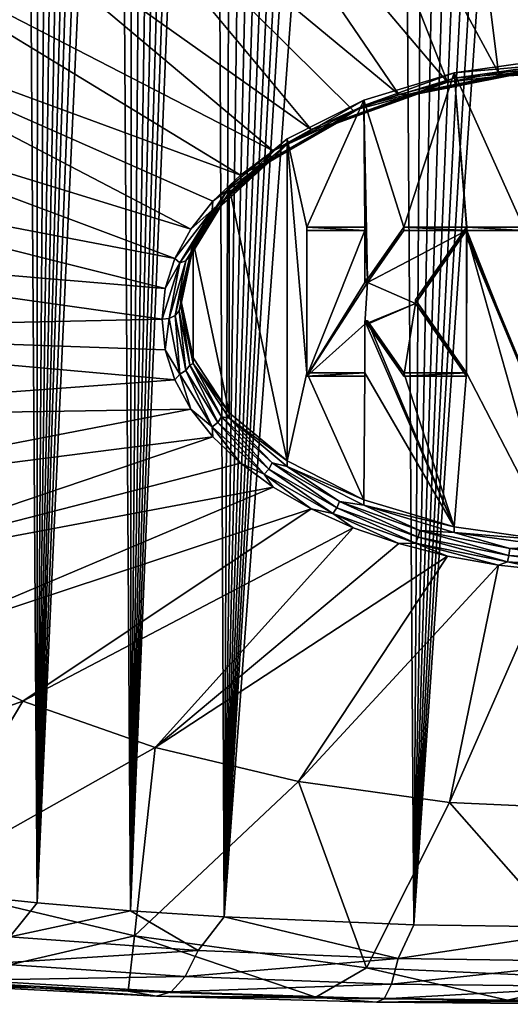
# Model space of a CAD drawing. Header units: metres. Extents: x -109 to 109, y -452 to 89.
# Tile 284 of 656: x -83.4 to -77.61, y -73.73 to -62.1. Entities that reach past the tile are written whole.
import ezdxf

# ---------------------------------------------------------------- set-up
doc = ezdxf.new("R2010")
doc.units = ezdxf.units.M
doc.layers.add('solid_K244270000C71_000', color=7, linetype='CONTINUOUS')

msp = doc.modelspace()

# ---------------------------------------------------------------- linework, layer by layer
at = {"layer": 'solid_K244270000C71_000'}
for points in [[(-78.749573, -72.791588, 26.102304), (-77.022385, -43.80077, 7.434679), (-76.758987, -43.757565, 7.413439)], [(-76.500175, -72.822037, 26.29035), (-78.749573, -72.791588, 26.102304), (-76.758987, -43.757565, 7.413439)], [(-78.749573, -72.791588, 26.102304), (-77.295212, -43.876282, 7.471802), (-77.022385, -43.80077, 7.434679)], [(-78.749573, -72.791588, 26.102304), (-77.581596, -43.989323, 7.527385), (-77.295212, -43.876282, 7.471802)], [(-78.749573, -72.791588, 26.102304), (-77.886658, -44.148163, 7.605539), (-77.581596, -43.989323, 7.527385)], [(-78.749573, -72.791588, 26.102304), (-78.214111, -44.363136, 7.711388), (-77.886658, -44.148163, 7.605539)], [(-78.749573, -72.791588, 26.102304), (-78.565521, -44.646114, 7.850915), (-78.214111, -44.363136, 7.711388)], [(-78.749573, -72.791588, 26.102304), (-78.940376, -45.008625, 8.029943), (-78.565521, -44.646114, 7.850915)], [(-80.986221, -72.697647, 25.532282), (-79.336517, -45.461536, 8.254071), (-78.940376, -45.008625, 8.029943)], [(-78.749573, -72.791588, 26.102304), (-80.986221, -72.697647, 25.532282), (-78.940376, -45.008625, 8.029943)], [(-80.986221, -72.697647, 25.532282), (-79.542053, -45.725243, 8.384761), (-79.336517, -45.461536, 8.254071)], [(-80.986221, -72.697647, 25.532282), (-79.752274, -46.01646, 8.529366), (-79.542053, -45.725243, 8.384761)], [(-80.986221, -72.697647, 25.532282), (-79.967072, -46.336475, 8.688528), (-79.752274, -46.01646, 8.529366)], [(-80.986221, -72.697647, 25.532282), (-80.186279, -46.686916, 8.863111), (-79.967072, -46.336475, 8.688528)], [(-80.986221, -72.697647, 25.532282), (-80.409668, -47.070316, 9.054597), (-80.186279, -46.686916, 8.863111)], [(-80.986221, -72.697647, 25.532282), (-80.637115, -47.487732, 9.263474), (-80.409668, -47.070316, 9.054597)], [(-80.986221, -72.697647, 25.532282), (-80.868324, -47.942322, 9.491657), (-80.637115, -47.487732, 9.263474)], [(-80.986221, -72.697647, 25.532282), (-81.103088, -48.435822, 9.740106), (-80.868324, -47.942322, 9.491657)], [(-82.094849, -72.624496, 25.098965), (-81.261459, -48.787628, 9.917699), (-81.103088, -48.435822, 9.740106)], [(-80.986221, -72.697647, 25.532282), (-82.094849, -72.624496, 25.098965), (-81.103088, -48.435822, 9.740106)], [(-82.094849, -72.624496, 25.098965), (-81.421227, -49.158482, 10.105335), (-81.261459, -48.787628, 9.917699)], [(-82.094849, -72.624496, 25.098965), (-81.582222, -49.549999, 10.304061), (-81.421227, -49.158482, 10.105335)], [(-82.094849, -72.624496, 25.098965), (-81.744469, -49.961636, 10.51345), (-81.582222, -49.549999, 10.304061)], [(-82.094849, -72.624496, 25.098965), (-81.907692, -50.395721, 10.735061), (-81.744469, -49.961636, 10.51345)], [(-82.094849, -72.624496, 25.098965), (-82.071884, -50.852238, 10.96883), (-81.907692, -50.395721, 10.735061)], [(-82.094849, -72.624496, 25.098965), (-82.236862, -51.332237, 11.215455), (-82.071884, -50.852238, 10.96883)], [(-83.193497, -72.531937, 24.562845), (-82.402328, -51.837872, 11.47641), (-82.236862, -51.332237, 11.215455)], [(-82.094849, -72.624496, 25.098965), (-83.193497, -72.531937, 24.562845), (-82.236862, -51.332237, 11.215455)], [(-83.193497, -72.531937, 24.562845), (-82.568352, -52.368378, 11.751126), (-82.402328, -51.837872, 11.47641)], [(-83.193497, -72.531937, 24.562845), (-82.692924, -52.784389, 11.967479), (-82.568352, -52.368378, 11.751126)], [(-83.193497, -72.531937, 24.562845), (-82.817459, -53.216572, 12.19311), (-82.692924, -52.784389, 11.967479)], [(-83.193497, -72.531937, 24.562845), (-82.942055, -53.664135, 12.427449), (-82.817459, -53.216572, 12.19311)], [(-83.193497, -72.531937, 24.562845), (-83.066399, -54.128712, 12.671694), (-82.942055, -53.664135, 12.427449)], [(-83.193497, -72.531937, 24.562845), (-83.190208, -54.611664, 12.926853), (-83.066399, -54.128712, 12.671694)], [(-83.193497, -72.531937, 24.562845), (-83.313759, -55.111729, 13.191984), (-83.190208, -54.611664, 12.926853)], [(-84.278717, -72.417961, 23.920345), (-83.436729, -55.630219, 13.468098), (-83.313759, -55.111729, 13.191984)], [(-83.193497, -72.531937, 24.562845), (-84.278717, -72.417961, 23.920345), (-83.313759, -55.111729, 13.191984)], [(-76.500031, -62.641354, 50.23547), (-76.5, -58.026989, 54.890026), (-78.327209, -58.10947, 54.772228)], [(-77.749474, -62.728378, 50.111191), (-78.327209, -58.10947, 54.772228), (-80.109428, -58.354889, 54.421734)], [(-77.129341, -62.663193, 50.204285), (-76.500031, -62.641354, 50.23547), (-78.327209, -58.10947, 54.772228)], [(-77.749474, -62.728378, 50.111191), (-77.129341, -62.663193, 50.204285), (-78.327209, -58.10947, 54.772228)], [(-78.351387, -62.83596, 49.957546), (-80.109428, -58.354889, 54.421734), (-81.802773, -58.757198, 53.847176)], [(-78.351387, -62.83596, 49.957546), (-77.749474, -62.728378, 50.111191), (-80.109428, -58.354889, 54.421734)], [(-78.9263, -62.984375, 49.745586), (-81.802773, -58.757198, 53.847176), (-83.365547, -59.306496, 53.062702)], [(-78.9263, -62.984375, 49.745586), (-78.351387, -62.83596, 49.957546), (-81.802773, -58.757198, 53.847176)], [(-79.96212, -63.394474, 49.159904), (-83.365547, -59.306496, 53.062702), (-84.759262, -59.98925, 52.087624)], [(-79.465836, -63.171455, 49.478409), (-78.9263, -62.984375, 49.745586), (-83.365547, -59.306496, 53.062702)], [(-79.96212, -63.394474, 49.159904), (-79.465836, -63.171455, 49.478409), (-83.365547, -59.306496, 53.062702)], [(-80.407913, -63.650177, 48.794724), (-84.759262, -59.98925, 52.087624), (-85.949615, -60.788654, 50.945957)], [(-80.407913, -63.650177, 48.794724), (-79.96212, -63.394474, 49.159904), (-84.759262, -59.98925, 52.087624)], [(-80.796722, -63.934834, 48.388191), (-85.949615, -60.788654, 50.945957), (-86.90728, -61.685024, 49.66581)], [(-80.796722, -63.934834, 48.388191), (-80.407913, -63.650177, 48.794724), (-85.949615, -60.788654, 50.945957)], [(-81.38163, -64.574066, 47.475269), (-86.90728, -61.685024, 49.66581), (-87.608688, -62.656284, 48.278706)], [(-81.122879, -64.244301, 47.946224), (-80.796722, -63.934834, 48.388191), (-86.90728, -61.685024, 49.66581)], [(-81.38163, -64.574066, 47.475269), (-81.122879, -64.244301, 47.946224), (-86.90728, -61.685024, 49.66581)], [(-77.102699, -62.626026, 49.91058), (-78.272995, -62.727257, 49.629326), (-77.102676, -62.561806, 49.865612)], [(-77.454109, -64.548409, 47.028446), (-77.102676, -62.561806, 49.865612), (-78.272995, -62.727257, 49.629326)], [(-81.569191, -64.919319, 46.982204), (-87.608688, -62.656284, 48.278706), (-88.03656, -63.678524, 46.818798)], [(-81.569191, -64.919319, 46.982204), (-81.38163, -64.574066, 47.475269), (-87.608688, -62.656284, 48.278706)], [(-77.102699, -62.626026, 49.91058), (-78.273041, -62.791485, 49.674282), (-78.272995, -62.727257, 49.629326)], [(-77.61644, -62.733894, 49.898079), (-78.273041, -62.791485, 49.674282), (-77.102699, -62.626026, 49.91058)], [(-77.643356, -62.755554, 50.057209), (-77.129341, -62.663193, 50.204285), (-77.749474, -62.728378, 50.111191)], [(-77.643356, -62.755554, 50.057209), (-76.5, -62.681664, 50.162735), (-77.129341, -62.663193, 50.204285)], [(-76.5, -62.688896, 50.079807), (-76.5, -62.681664, 50.162735), (-77.643356, -62.755554, 50.057209)], [(-76.5, -62.661743, 50.001122), (-76.5, -62.688896, 50.079807), (-77.627312, -62.761749, 49.975761)], [(-77.61644, -62.733894, 49.898079), (-76.5, -62.661743, 50.001122), (-77.627312, -62.761749, 49.975761)], [(-77.61644, -62.733894, 49.898079), (-77.102699, -62.626026, 49.91058), (-76.5, -62.661743, 50.001122)], [(-79.340332, -63.112782, 49.215424), (-79.340286, -63.048546, 49.170479), (-78.272995, -62.727257, 49.629326)], [(-78.273041, -62.791485, 49.674282), (-79.340332, -63.112782, 49.215424), (-78.272995, -62.727257, 49.629326)], [(-78.676888, -62.946732, 49.594116), (-79.340332, -63.112782, 49.215424), (-78.273041, -62.791485, 49.674282)], [(-78.866821, -64.548409, 47.028446), (-78.272995, -62.727257, 49.629326), (-79.340286, -63.048546, 49.170479)], [(-78.866821, -64.548409, 47.028446), (-78.128288, -64.548409, 47.028446), (-78.272995, -62.727257, 49.629326)], [(-78.72937, -62.973522, 49.745918), (-77.643356, -62.755554, 50.057209), (-78.351387, -62.83596, 49.957546)], [(-77.627312, -62.761749, 49.975761), (-77.643356, -62.755554, 50.057209), (-78.72937, -62.973522, 49.745918)], [(-78.698097, -62.976662, 49.668839), (-77.627312, -62.761749, 49.975761), (-78.72937, -62.973522, 49.745918)], [(-77.61644, -62.733894, 49.898079), (-77.627312, -62.761749, 49.975761), (-78.698097, -62.976662, 49.668839)], [(-78.676888, -62.946732, 49.594116), (-77.61644, -62.733894, 49.898079), (-78.698097, -62.976662, 49.668839)], [(-78.676888, -62.946732, 49.594116), (-78.273041, -62.791485, 49.674282), (-77.61644, -62.733894, 49.898079)], [(-77.643356, -62.755554, 50.057209), (-77.749474, -62.728378, 50.111191), (-78.351387, -62.83596, 49.957546)], [(-78.123283, -64.548409, 47.028446), (-78.272995, -62.727257, 49.629326), (-78.128288, -64.548409, 47.028446)], [(-78.123283, -64.548409, 47.028446), (-77.454109, -64.548409, 47.028446), (-78.272995, -62.727257, 49.629326)], [(-77.627312, -62.761749, 49.975761), (-76.5, -62.688896, 50.079807), (-77.643356, -62.755554, 50.057209)], [(-78.72937, -62.973522, 49.745918), (-78.351387, -62.83596, 49.957546), (-78.9263, -62.984375, 49.745586)], [(-79.703606, -63.324638, 49.244473), (-78.72937, -62.973522, 49.745918), (-79.465836, -63.171455, 49.478409)], [(-78.698097, -62.976662, 49.668839), (-78.72937, -62.973522, 49.745918), (-79.703606, -63.324638, 49.244473)], [(-79.658661, -63.322849, 49.174427), (-78.698097, -62.976662, 49.668839), (-79.703606, -63.324638, 49.244473)], [(-78.676888, -62.946732, 49.594116), (-78.698097, -62.976662, 49.668839), (-79.658661, -63.322849, 49.174427)], [(-79.628189, -63.289581, 49.104477), (-78.676888, -62.946732, 49.594116), (-79.658661, -63.322849, 49.174427)], [(-79.628189, -63.289581, 49.104477), (-79.340332, -63.112782, 49.215424), (-78.676888, -62.946732, 49.594116)], [(-78.72937, -62.973522, 49.745918), (-78.9263, -62.984375, 49.745586), (-79.465836, -63.171455, 49.478409)], [(-80.242561, -63.571243, 48.560669), (-80.242523, -63.507, 48.515736), (-79.340286, -63.048546, 49.170479)], [(-79.340332, -63.112782, 49.215424), (-80.242561, -63.571243, 48.560669), (-79.340286, -63.048546, 49.170479)], [(-79.628189, -63.289581, 49.104477), (-80.242561, -63.571243, 48.560669), (-79.340332, -63.112782, 49.215424)], [(-80.014, -64.548409, 47.028446), (-79.340286, -63.048546, 49.170479), (-80.242523, -63.507, 48.515736)], [(-79.328285, -64.548409, 47.028446), (-79.340286, -63.048546, 49.170479), (-80.014, -64.548409, 47.028446)], [(-79.295395, -65.162956, 46.150784), (-78.866821, -64.548409, 47.028446), (-79.340286, -63.048546, 49.170479)], [(-79.328285, -64.548409, 47.028446), (-79.295395, -65.162956, 46.150784), (-79.340286, -63.048546, 49.170479)], [(-79.703606, -63.324638, 49.244473), (-79.465836, -63.171455, 49.478409), (-79.96212, -63.394474, 49.159904)], [(-79.658661, -63.322849, 49.174427), (-79.703606, -63.324638, 49.244473), (-80.517189, -63.791294, 48.578022)], [(-80.460838, -63.782959, 48.517326), (-79.658661, -63.322849, 49.174427), (-80.517189, -63.791294, 48.578022)], [(-80.517189, -63.791294, 48.578022), (-79.703606, -63.324638, 49.244473), (-80.407913, -63.650177, 48.794724)], [(-79.628189, -63.289581, 49.104477), (-79.658661, -63.322849, 49.174427), (-80.460838, -63.782959, 48.517326)], [(-80.422623, -63.745247, 48.453712), (-79.628189, -63.289581, 49.104477), (-80.460838, -63.782959, 48.517326)], [(-80.422623, -63.745247, 48.453712), (-80.242561, -63.571243, 48.560669), (-79.628189, -63.289581, 49.104477)], [(-79.703606, -63.324638, 49.244473), (-79.96212, -63.394474, 49.159904), (-80.407913, -63.650177, 48.794724)], [(-80.927284, -64.140228, 47.748077), (-80.927261, -64.075981, 47.703144), (-80.242523, -63.507, 48.515736)], [(-80.242561, -63.571243, 48.560669), (-80.927284, -64.140228, 47.748077), (-80.242523, -63.507, 48.515736)], [(-80.422623, -63.745247, 48.453712), (-80.927284, -64.140228, 47.748077), (-80.242561, -63.571243, 48.560669)], [(-80.927261, -64.075981, 47.703144), (-80.242523, -67.310555, 43.083702), (-80.242523, -63.507, 48.515736)], [(-80.014, -66.269142, 44.570992), (-80.242523, -63.507, 48.515736), (-80.242523, -67.310555, 43.083702)], [(-80.014, -66.269142, 44.570992), (-80.014, -64.548409, 47.028446), (-80.242523, -63.507, 48.515736)], [(-81.682823, -65.275002, 46.474232), (-88.03656, -63.678524, 46.818798), (-88.180367, -64.72657, 45.322033)], [(-81.682823, -65.275002, 46.474232), (-81.569191, -64.919319, 46.982204), (-88.03656, -63.678524, 46.818798)], [(-80.517189, -63.791294, 48.578022), (-80.407913, -63.650177, 48.794724), (-80.796722, -63.934834, 48.388191)], [(-80.460838, -63.782959, 48.517326), (-80.517189, -63.791294, 48.578022), (-81.129341, -64.35009, 47.77998)], [(-81.0644, -64.333916, 47.730476), (-80.460838, -63.782959, 48.517326), (-81.129341, -64.35009, 47.77998)], [(-81.129341, -64.35009, 47.77998), (-80.517189, -63.791294, 48.578022), (-81.122879, -64.244301, 47.946224)], [(-80.517189, -63.791294, 48.578022), (-80.796722, -63.934834, 48.388191), (-81.122879, -64.244301, 47.946224)], [(-80.422623, -63.745247, 48.453712), (-80.460838, -63.782959, 48.517326), (-81.0644, -64.333916, 47.730476)], [(-81.020363, -64.290886, 47.674458), (-80.422623, -63.745247, 48.453712), (-81.0644, -64.333916, 47.730476)], [(-81.020363, -64.290886, 47.674458), (-80.927284, -64.140228, 47.748077), (-80.422623, -63.745247, 48.453712)], [(-81.354713, -64.786667, 46.824863), (-81.354698, -64.722435, 46.779919), (-80.927261, -64.075981, 47.703144)], [(-80.927284, -64.140228, 47.748077), (-81.354713, -64.786667, 46.824863), (-80.927261, -64.075981, 47.703144)], [(-81.354698, -64.722435, 46.779919), (-80.927261, -66.74157, 43.896294), (-80.927261, -64.075981, 47.703144)], [(-80.927261, -64.075981, 47.703144), (-80.927261, -66.74157, 43.896294), (-80.242523, -67.310555, 43.083702)], [(-81.020363, -64.290886, 47.674458), (-81.354713, -64.786667, 46.824863), (-80.927284, -64.140228, 47.748077)], [(-81.020363, -64.290886, 47.674458), (-81.0644, -64.333916, 47.730476), (-81.439087, -64.94809, 46.85334)], [(-81.391426, -64.899139, 46.805786), (-81.020363, -64.290886, 47.674458), (-81.439087, -64.94809, 46.85334)], [(-81.391426, -64.899139, 46.805786), (-81.354713, -64.786667, 46.824863), (-81.020363, -64.290886, 47.674458)], [(-81.129341, -64.35009, 47.77998), (-81.122879, -64.244301, 47.946224), (-81.38163, -64.574066, 47.475269)], [(-81.129341, -64.35009, 47.77998), (-81.38163, -64.574066, 47.475269), (-81.569191, -64.919319, 46.982204)], [(-81.509354, -64.973007, 46.890362), (-81.129341, -64.35009, 47.77998), (-81.569191, -64.919319, 46.982204)], [(-81.0644, -64.333916, 47.730476), (-81.129341, -64.35009, 47.77998), (-81.509354, -64.973007, 46.890362)], [(-81.439087, -64.94809, 46.85334), (-81.0644, -64.333916, 47.730476), (-81.509354, -64.973007, 46.890362)], [(-80.014, -64.589371, 47.057125), (-80.014, -64.548409, 47.028446), (-80.014, -66.269142, 44.570992)], [(-79.328285, -64.589371, 47.057125), (-79.328285, -64.548409, 47.028446), (-80.014, -64.548409, 47.028446)], [(-79.328285, -64.589371, 47.057125), (-80.014, -64.548409, 47.028446), (-80.014, -64.589371, 47.057125)], [(-80.014, -66.310097, 44.59967), (-80.014, -64.589371, 47.057125), (-80.014, -66.269142, 44.570992)], [(-80.014, -66.310097, 44.59967), (-79.328285, -64.589371, 47.057125), (-80.014, -64.589371, 47.057125)], [(-80.014, -66.310097, 44.59967), (-79.328285, -65.203918, 46.179462), (-79.328285, -64.589371, 47.057125)], [(-79.328285, -64.548409, 47.028446), (-79.328285, -65.162956, 46.150784), (-79.295395, -65.162956, 46.150784)], [(-79.328285, -65.203918, 46.179462), (-79.328285, -65.162956, 46.150784), (-79.328285, -64.548409, 47.028446)], [(-79.328285, -65.203918, 46.179462), (-79.328285, -64.548409, 47.028446), (-79.328285, -64.589371, 47.057125)], [(-78.866821, -64.589371, 47.057125), (-78.866821, -64.548409, 47.028446), (-79.295395, -65.162956, 46.150784)], [(-78.866821, -64.589371, 47.057125), (-79.295395, -65.162956, 46.150784), (-79.295395, -65.203918, 46.179462)], [(-78.128288, -64.589371, 47.057125), (-78.866821, -64.589371, 47.057125), (-79.295395, -65.203918, 46.179462)], [(-78.728287, -65.449738, 45.828396), (-78.128288, -64.589371, 47.057125), (-79.295395, -65.203918, 46.179462)], [(-78.128288, -64.589371, 47.057125), (-78.128288, -64.548409, 47.028446), (-78.866821, -64.548409, 47.028446)], [(-78.128288, -64.589371, 47.057125), (-78.866821, -64.548409, 47.028446), (-78.866821, -64.589371, 47.057125)], [(-78.128288, -64.548409, 47.028446), (-78.728287, -65.408775, 45.799717), (-78.128288, -66.269142, 44.570992)], [(-78.728287, -65.449738, 45.828396), (-78.728287, -65.408775, 45.799717), (-78.128288, -64.548409, 47.028446)], [(-78.728287, -65.449738, 45.828396), (-78.128288, -64.548409, 47.028446), (-78.128288, -64.589371, 47.057125)], [(-78.123283, -64.634445, 46.905575), (-78.128288, -64.548409, 47.028446), (-78.128288, -66.269142, 44.570992)], [(-78.123283, -64.548409, 47.028446), (-78.128288, -64.548409, 47.028446), (-78.123283, -64.634445, 46.905575)], [(-78.123283, -64.634445, 46.905575), (-78.128288, -66.269142, 44.570992), (-77.102676, -68.255745, 41.733826)], [(-78.123283, -64.589371, 47.057125), (-78.123283, -64.548409, 47.028446), (-78.123283, -64.634445, 46.905575)], [(-77.454109, -64.589371, 47.057125), (-77.454109, -64.548409, 47.028446), (-78.123283, -64.548409, 47.028446)], [(-78.123283, -64.589371, 47.057125), (-77.454109, -64.589371, 47.057125), (-78.123283, -64.548409, 47.028446)], [(-78.123283, -64.589371, 47.057125), (-78.123283, -64.634445, 46.905575), (-78.123283, -64.675407, 46.934254)], [(-78.123283, -64.589371, 47.057125), (-78.123283, -64.675407, 46.934254), (-77.442856, -66.310097, 44.59967)], [(-78.123283, -64.589371, 47.057125), (-77.442856, -66.310097, 44.59967), (-77.454109, -64.589371, 47.057125)], [(-77.442856, -66.269142, 44.570992), (-78.123283, -64.634445, 46.905575), (-77.102676, -68.255745, 41.733826)], [(-78.123283, -64.675407, 46.934254), (-78.123283, -64.634445, 46.905575), (-77.442856, -66.269142, 44.570992)], [(-81.720886, -65.635933, 45.958775), (-88.180367, -64.72657, 45.322033), (-88.03656, -65.774612, 43.825268)], [(-81.682823, -65.275002, 46.474232), (-88.180367, -64.72657, 45.322033), (-81.720886, -65.635933, 45.958775)], [(-81.354698, -64.722435, 46.779919), (-81.5, -65.408775, 45.799717), (-81.354698, -66.095123, 44.819515)], [(-81.354698, -64.722435, 46.779919), (-81.5, -65.473, 45.844685), (-81.5, -65.408775, 45.799717)], [(-81.354713, -64.786667, 46.824863), (-81.5, -65.473, 45.844685), (-81.354698, -64.722435, 46.779919)], [(-81.354698, -64.722435, 46.779919), (-81.354698, -66.095123, 44.819515), (-80.927261, -66.74157, 43.896294)], [(-77.442856, -66.310097, 44.59967), (-78.123283, -64.675407, 46.934254), (-77.442856, -66.269142, 44.570992)], [(-81.51722, -65.539505, 45.891254), (-81.5, -65.473, 45.844685), (-81.354713, -64.786667, 46.824863)], [(-81.51722, -65.539505, 45.891254), (-81.354713, -64.786667, 46.824863), (-81.391426, -64.899139, 46.805786)], [(-81.509354, -64.973007, 46.890362), (-81.682823, -65.275002, 46.474232), (-81.720886, -65.635933, 45.958775)], [(-81.638184, -65.628807, 45.953785), (-81.509354, -64.973007, 46.890362), (-81.720886, -65.635933, 45.958775)], [(-81.509354, -64.973007, 46.890362), (-81.569191, -64.919319, 46.982204), (-81.682823, -65.275002, 46.474232)], [(-81.439087, -64.94809, 46.85334), (-81.509354, -64.973007, 46.890362), (-81.638184, -65.628807, 45.953785)], [(-81.566101, -65.594696, 45.929897), (-81.439087, -64.94809, 46.85334), (-81.638184, -65.628807, 45.953785)], [(-81.391426, -64.899139, 46.805786), (-81.439087, -64.94809, 46.85334), (-81.566101, -65.594696, 45.929897)], [(-81.51722, -65.539505, 45.891254), (-81.391426, -64.899139, 46.805786), (-81.566101, -65.594696, 45.929897)], [(-80.014, -66.310097, 44.59967), (-79.295395, -65.203918, 46.179462), (-79.328285, -65.203918, 46.179462)], [(-80.014, -66.310097, 44.59967), (-79.328285, -65.695549, 45.477333), (-79.295395, -65.203918, 46.179462)], [(-79.328285, -65.203918, 46.179462), (-79.295395, -65.162956, 46.150784), (-79.328285, -65.162956, 46.150784)], [(-79.295395, -65.203918, 46.179462), (-79.295395, -65.162956, 46.150784), (-79.328285, -65.203918, 46.179462)], [(-79.328285, -65.695549, 45.477333), (-78.728287, -65.449738, 45.828396), (-79.295395, -65.203918, 46.179462)], [(-81.391426, -66.179863, 44.976723), (-81.5, -65.473, 45.844685), (-81.51722, -65.539505, 45.891254)], [(-81.354706, -66.15934, 44.864487), (-81.354698, -66.095123, 44.819515), (-81.5, -65.408775, 45.799717)], [(-81.5, -65.473, 45.844685), (-81.354706, -66.15934, 44.864487), (-81.5, -65.408775, 45.799717)], [(-81.391426, -66.179863, 44.976723), (-81.354706, -66.15934, 44.864487), (-81.5, -65.473, 45.844685)], [(-79.328285, -65.695549, 45.477333), (-79.295395, -65.695549, 45.477333), (-78.728287, -65.449738, 45.828396)], [(-79.295395, -65.695549, 45.477333), (-78.866821, -66.310097, 44.59967), (-78.728287, -65.449738, 45.828396)], [(-78.866821, -66.310097, 44.59967), (-78.128288, -66.310097, 44.59967), (-78.728287, -65.449738, 45.828396)], [(-78.128288, -66.310097, 44.59967), (-78.128288, -66.269142, 44.570992), (-78.728287, -65.408775, 45.799717)], [(-78.128288, -66.310097, 44.59967), (-78.728287, -65.408775, 45.799717), (-78.728287, -65.449738, 45.828396)], [(-81.439087, -66.241295, 45.006458), (-81.51722, -65.539505, 45.891254), (-81.566101, -65.594696, 45.929897)], [(-81.391426, -66.179863, 44.976723), (-81.51722, -65.539505, 45.891254), (-81.439087, -66.241295, 45.006458)], [(-81.682823, -65.99688, 45.443291), (-81.720886, -65.635933, 45.958775), (-88.03656, -65.774612, 43.825268)], [(-81.638184, -65.628807, 45.953785), (-81.720886, -65.635933, 45.958775), (-81.682823, -65.99688, 45.443291)], [(-81.509354, -66.284607, 45.017204), (-81.638184, -65.628807, 45.953785), (-81.682823, -65.99688, 45.443291)], [(-81.509354, -66.284607, 45.017204), (-81.566101, -65.594696, 45.929897), (-81.638184, -65.628807, 45.953785)], [(-81.439087, -66.241295, 45.006458), (-81.566101, -65.594696, 45.929897), (-81.509354, -66.284607, 45.017204)], [(-80.014, -66.310097, 44.59967), (-79.328285, -66.310097, 44.59967), (-79.328285, -65.695549, 45.477333)], [(-79.328285, -65.654594, 45.448654), (-79.328285, -66.269142, 44.570992), (-78.272995, -68.090294, 41.970112)], [(-79.295395, -65.654594, 45.448654), (-79.328285, -65.654594, 45.448654), (-78.272995, -68.090294, 41.970112)], [(-79.328285, -66.310097, 44.59967), (-79.328285, -66.269142, 44.570992), (-79.328285, -65.654594, 45.448654)], [(-79.295395, -65.695549, 45.477333), (-79.328285, -65.654594, 45.448654), (-79.295395, -65.654594, 45.448654)], [(-79.328285, -65.695549, 45.477333), (-79.328285, -65.654594, 45.448654), (-79.295395, -65.695549, 45.477333)], [(-79.328285, -66.310097, 44.59967), (-79.328285, -65.654594, 45.448654), (-79.328285, -65.695549, 45.477333)], [(-78.866821, -66.269142, 44.570992), (-79.295395, -65.654594, 45.448654), (-78.272995, -68.090294, 41.970112)], [(-79.295395, -65.695549, 45.477333), (-79.295395, -65.654594, 45.448654), (-78.866821, -66.269142, 44.570992)], [(-79.295395, -65.695549, 45.477333), (-78.866821, -66.269142, 44.570992), (-78.866821, -66.310097, 44.59967)], [(-81.569176, -66.352577, 44.935299), (-88.03656, -65.774612, 43.825268), (-87.608688, -66.796852, 42.36536)], [(-81.569176, -66.352577, 44.935299), (-81.682823, -65.99688, 45.443291), (-88.03656, -65.774612, 43.825268)], [(-81.509354, -66.284607, 45.017204), (-81.682823, -65.99688, 45.443291), (-81.569176, -66.352577, 44.935299)], [(-81.020363, -66.788116, 44.108051), (-81.354706, -66.15934, 44.864487), (-81.391426, -66.179863, 44.976723)], [(-81.354706, -66.15934, 44.864487), (-80.927261, -66.74157, 43.896294), (-81.354698, -66.095123, 44.819515)], [(-81.354706, -66.15934, 44.864487), (-80.927261, -66.805786, 43.941261), (-80.927261, -66.74157, 43.896294)], [(-81.020363, -66.788116, 44.108051), (-80.927261, -66.805786, 43.941261), (-81.354706, -66.15934, 44.864487)], [(-81.509354, -66.284607, 45.017204), (-81.569176, -66.352577, 44.935299), (-81.381607, -66.69783, 44.442223)], [(-81.439087, -66.241295, 45.006458), (-81.509354, -66.284607, 45.017204), (-81.129341, -66.907516, 44.127586)], [(-81.129341, -66.907516, 44.127586), (-81.509354, -66.284607, 45.017204), (-81.381607, -66.69783, 44.442223)], [(-81.391426, -66.179863, 44.976723), (-81.439087, -66.241295, 45.006458), (-81.0644, -66.855469, 44.129322)], [(-81.0644, -66.855469, 44.129322), (-81.439087, -66.241295, 45.006458), (-81.129341, -66.907516, 44.127586)], [(-81.020363, -66.788116, 44.108051), (-81.391426, -66.179863, 44.976723), (-81.0644, -66.855469, 44.129322)], [(-80.014, -66.269142, 44.570992), (-80.242523, -67.310555, 43.083702), (-79.340286, -67.769005, 42.428959)], [(-79.328285, -66.269142, 44.570992), (-80.014, -66.269142, 44.570992), (-79.340286, -67.769005, 42.428959)], [(-80.014, -66.310097, 44.59967), (-80.014, -66.269142, 44.570992), (-79.328285, -66.269142, 44.570992)], [(-80.014, -66.310097, 44.59967), (-79.328285, -66.269142, 44.570992), (-79.328285, -66.310097, 44.59967)], [(-79.328285, -66.269142, 44.570992), (-79.340286, -67.769005, 42.428959), (-78.272995, -68.090294, 41.970112)], [(-78.128288, -66.269142, 44.570992), (-78.866821, -66.269142, 44.570992), (-78.272995, -68.090294, 41.970112)], [(-78.866821, -66.310097, 44.59967), (-78.866821, -66.269142, 44.570992), (-78.128288, -66.269142, 44.570992)], [(-78.866821, -66.310097, 44.59967), (-78.128288, -66.269142, 44.570992), (-78.128288, -66.310097, 44.59967)], [(-78.128288, -66.269142, 44.570992), (-78.272995, -68.090294, 41.970112), (-77.102676, -68.255745, 41.733826)], [(-81.381607, -66.69783, 44.442223), (-81.569176, -66.352577, 44.935299), (-87.608688, -66.796852, 42.36536)], [(-81.381607, -66.69783, 44.442223), (-87.608688, -66.796852, 42.36536), (-86.90728, -67.76812, 40.978252)], [(-81.122849, -67.027596, 43.971272), (-81.381607, -66.69783, 44.442223), (-86.90728, -67.76812, 40.978252)], [(-81.129341, -66.907516, 44.127586), (-81.381607, -66.69783, 44.442223), (-81.122849, -67.027596, 43.971272)], [(-80.927261, -66.805786, 43.941261), (-80.242523, -67.310555, 43.083702), (-80.927261, -66.74157, 43.896294)], [(-81.0644, -66.855469, 44.129322), (-81.129341, -66.907516, 44.127586), (-80.517189, -67.466316, 43.329544)], [(-81.020363, -66.788116, 44.108051), (-81.0644, -66.855469, 44.129322), (-80.460838, -67.406425, 43.342472)], [(-80.460838, -67.406425, 43.342472), (-81.0644, -66.855469, 44.129322), (-80.517189, -67.466316, 43.329544)], [(-80.422623, -67.333755, 43.328793), (-80.927261, -66.805786, 43.941261), (-81.020363, -66.788116, 44.108051)], [(-80.422623, -67.333755, 43.328793), (-81.020363, -66.788116, 44.108051), (-80.460838, -67.406425, 43.342472)], [(-80.927261, -66.805786, 43.941261), (-80.242531, -67.374771, 43.128674), (-80.242523, -67.310555, 43.083702)], [(-80.422623, -67.333755, 43.328793), (-80.242531, -67.374771, 43.128674), (-80.927261, -66.805786, 43.941261)], [(-81.129341, -66.907516, 44.127586), (-81.122849, -67.027596, 43.971272), (-80.796684, -67.337059, 43.529312)], [(-80.517189, -67.466316, 43.329544), (-81.129341, -66.907516, 44.127586), (-80.796684, -67.337059, 43.529312)], [(-81.122849, -67.027596, 43.971272), (-86.90728, -67.76812, 40.978252), (-85.949615, -68.664482, 39.698105)], [(-80.796684, -67.337059, 43.529312), (-81.122849, -67.027596, 43.971272), (-85.949615, -68.664482, 39.698105)], [(-80.422623, -67.333755, 43.328793), (-80.460838, -67.406425, 43.342472), (-79.658661, -67.866539, 42.685371)], [(-79.628189, -67.789429, 42.678032), (-80.242531, -67.374771, 43.128674), (-80.422623, -67.333755, 43.328793)], [(-79.628189, -67.789429, 42.678032), (-80.422623, -67.333755, 43.328793), (-79.658661, -67.866539, 42.685371)], [(-80.242531, -67.374771, 43.128674), (-79.340286, -67.769005, 42.428959), (-80.242523, -67.310555, 43.083702)], [(-80.407867, -67.621712, 43.122784), (-80.796684, -67.337059, 43.529312), (-85.949615, -68.664482, 39.698105)], [(-80.517189, -67.466316, 43.329544), (-80.796684, -67.337059, 43.529312), (-80.407867, -67.621712, 43.122784)], [(-80.460838, -67.406425, 43.342472), (-80.517189, -67.466316, 43.329544), (-79.703606, -67.932968, 42.663094)], [(-79.658661, -67.866539, 42.685371), (-80.460838, -67.406425, 43.342472), (-79.703606, -67.932968, 42.663094)], [(-80.242531, -67.374771, 43.128674), (-79.340294, -67.833229, 42.473927), (-79.340286, -67.769005, 42.428959)], [(-79.628189, -67.789429, 42.678032), (-79.340294, -67.833229, 42.473927), (-80.242531, -67.374771, 43.128674)], [(-80.517189, -67.466316, 43.329544), (-80.407867, -67.621712, 43.122784), (-79.962067, -67.877411, 42.757607)], [(-79.703606, -67.932968, 42.663094), (-80.517189, -67.466316, 43.329544), (-79.962067, -67.877411, 42.757607)], [(-80.407867, -67.621712, 43.122784), (-85.949615, -68.664482, 39.698105), (-84.759262, -69.46389, 38.556438)], [(-79.962067, -67.877411, 42.757607), (-80.407867, -67.621712, 43.122784), (-84.759262, -69.46389, 38.556438)], [(-79.628189, -67.789429, 42.678032), (-79.658661, -67.866539, 42.685371), (-78.698097, -68.21273, 42.19096)], [(-78.676888, -68.132271, 42.188393), (-79.340294, -67.833229, 42.473927), (-79.628189, -67.789429, 42.678032)], [(-78.676888, -68.132271, 42.188393), (-79.628189, -67.789429, 42.678032), (-78.698097, -68.21273, 42.19096)], [(-79.340294, -67.833229, 42.473927), (-78.272995, -68.090294, 41.970112), (-79.340286, -67.769005, 42.428959)], [(-79.962067, -67.877411, 42.757607), (-84.759262, -69.46389, 38.556438), (-83.365547, -70.146645, 37.581364)], [(-79.465775, -68.100426, 42.439106), (-79.962067, -67.877411, 42.757607), (-83.365547, -70.146645, 37.581364)], [(-79.703606, -67.932968, 42.663094), (-79.962067, -67.877411, 42.757607), (-79.465775, -68.100426, 42.439106)], [(-79.658661, -67.866539, 42.685371), (-79.703606, -67.932968, 42.663094), (-78.72937, -68.284088, 42.161648)], [(-78.698097, -68.21273, 42.19096), (-79.658661, -67.866539, 42.685371), (-78.72937, -68.284088, 42.161648)], [(-79.340294, -67.833229, 42.473927), (-78.273003, -68.154518, 42.015076), (-78.272995, -68.090294, 41.970112)], [(-78.676888, -68.132271, 42.188393), (-78.273003, -68.154518, 42.015076), (-79.340294, -67.833229, 42.473927)], [(-79.703606, -67.932968, 42.663094), (-79.465775, -68.100426, 42.439106), (-78.926239, -68.287506, 42.171936)], [(-78.72937, -68.284088, 42.161648), (-79.703606, -67.932968, 42.663094), (-78.926239, -68.287506, 42.171936)], [(-79.465775, -68.100426, 42.439106), (-83.365547, -70.146645, 37.581364), (-81.802773, -70.695938, 36.796886)], [(-78.926239, -68.287506, 42.171936), (-79.465775, -68.100426, 42.439106), (-81.802773, -70.695938, 36.796886)], [(-78.676888, -68.132271, 42.188393), (-78.698097, -68.21273, 42.19096), (-77.627312, -68.427635, 41.884037)], [(-77.61644, -68.345108, 41.88443), (-78.273003, -68.154518, 42.015076), (-78.676888, -68.132271, 42.188393)], [(-77.61644, -68.345108, 41.88443), (-78.676888, -68.132271, 42.188393), (-77.627312, -68.427635, 41.884037)], [(-78.273003, -68.154518, 42.015076), (-77.102676, -68.255745, 41.733826), (-78.272995, -68.090294, 41.970112)], [(-78.698097, -68.21273, 42.19096), (-78.72937, -68.284088, 42.161648), (-77.643356, -68.502052, 41.850361)], [(-77.627312, -68.427635, 41.884037), (-78.698097, -68.21273, 42.19096), (-77.643356, -68.502052, 41.850361)], [(-78.273003, -68.154518, 42.015076), (-77.102661, -68.319969, 41.778786), (-77.102676, -68.255745, 41.733826)], [(-77.61644, -68.345108, 41.88443), (-77.102661, -68.319969, 41.778786), (-78.273003, -68.154518, 42.015076)], [(-78.351326, -68.435913, 41.959984), (-78.926239, -68.287506, 42.171936), (-81.802773, -70.695938, 36.796886)], [(-78.72937, -68.284088, 42.161648), (-78.926239, -68.287506, 42.171936), (-78.351326, -68.435913, 41.959984)], [(-78.72937, -68.284088, 42.161648), (-78.351326, -68.435913, 41.959984), (-77.749413, -68.543495, 41.806343)], [(-77.643356, -68.502052, 41.850361), (-78.72937, -68.284088, 42.161648), (-77.749413, -68.543495, 41.806343)], [(-77.61644, -68.345108, 41.88443), (-77.627312, -68.427635, 41.884037), (-76.5, -68.500488, 41.779991)], [(-76.5, -68.417259, 41.781387), (-77.102661, -68.319969, 41.778786), (-77.61644, -68.345108, 41.88443)], [(-76.5, -68.417259, 41.781387), (-77.61644, -68.345108, 41.88443), (-76.5, -68.500488, 41.779991)], [(-78.351326, -68.435913, 41.959984), (-81.802773, -70.695938, 36.796886), (-80.109428, -71.098251, 36.222328)], [(-77.749413, -68.543495, 41.806343), (-78.351326, -68.435913, 41.959984), (-80.109428, -71.098251, 36.222328)], [(-77.627312, -68.427635, 41.884037), (-77.643356, -68.502052, 41.850361), (-76.5, -68.575943, 41.744831)], [(-76.5, -68.500488, 41.779991), (-77.627312, -68.427635, 41.884037), (-76.5, -68.575943, 41.744831)], [(-77.749413, -68.543495, 41.806343), (-80.109428, -71.098251, 36.222328), (-78.327209, -71.343666, 35.871838)], [(-77.129272, -68.608673, 41.713253), (-77.749413, -68.543495, 41.806343), (-78.327209, -71.343666, 35.871838)], [(-77.129272, -68.608673, 41.713253), (-78.327209, -71.343666, 35.871838), (-76.5, -71.426147, 35.75404)], [(-77.643356, -68.502052, 41.850361), (-77.749413, -68.543495, 41.806343), (-77.129272, -68.608673, 41.713253)], [(-76.5, -68.575943, 41.744831), (-77.643356, -68.502052, 41.850361), (-77.129272, -68.608673, 41.713253)], [(-87.051567, -71.459091, 32.306904), (-83.365547, -70.146645, 37.581364), (-84.759262, -69.46389, 38.556438)], [(-87.051567, -71.459091, 32.306904), (-84.649765, -72.303299, 31.101254), (-83.365547, -70.146645, 37.581364)], [(-84.649765, -72.303299, 31.101254), (-81.802773, -70.695938, 36.796886), (-83.365547, -70.146645, 37.581364)], [(-84.649765, -72.303299, 31.101254), (-82.047287, -72.9216, 30.218224), (-81.802773, -70.695938, 36.796886)], [(-82.047287, -72.9216, 30.218224), (-80.109428, -71.098251, 36.222328), (-81.802773, -70.695938, 36.796886)], [(-82.047287, -72.9216, 30.218224), (-79.30822, -73.298782, 29.679556), (-80.109428, -71.098251, 36.222328)], [(-79.30822, -73.298782, 29.679556), (-78.327209, -71.343666, 35.871838), (-80.109428, -71.098251, 36.222328)], [(-79.30822, -73.298782, 29.679556), (-76.5, -73.425552, 29.498514), (-78.327209, -71.343666, 35.871838)], [(-76.5, -73.425552, 29.498514), (-76.5, -71.426147, 35.75404), (-78.327209, -71.343666, 35.871838)], [(-84.356651, -73.456253, 26.424433), (-82.047287, -72.9216, 30.218224), (-84.649765, -72.303299, 31.101254)], [(-83.518417, -72.932182, 24.753672), (-84.278717, -72.417961, 23.920345), (-83.193497, -72.531937, 24.562845)], [(-83.518417, -72.932182, 24.753672), (-83.193497, -72.531937, 24.562845), (-82.094849, -72.624496, 25.098965)], [(-81.295715, -73.093513, 25.77692), (-83.518417, -72.932182, 24.753672), (-82.094849, -72.624496, 25.098965)], [(-81.295715, -73.093513, 25.77692), (-82.094849, -72.624496, 25.098965), (-80.986221, -72.697647, 25.532282)], [(-78.934967, -73.189819, 26.415318), (-81.295715, -73.093513, 25.77692), (-80.986221, -72.697647, 25.532282)], [(-78.934967, -73.189819, 26.415318), (-80.986221, -72.697647, 25.532282), (-78.749573, -72.791588, 26.102304)], [(-78.934967, -73.189819, 26.415318), (-78.749573, -72.791588, 26.102304), (-76.500175, -72.822037, 26.29035)], [(-76.5, -73.221832, 26.632521), (-78.934967, -73.189819, 26.415318), (-76.500175, -72.822037, 26.29035)], [(-84.356651, -73.456253, 26.424433), (-82.119873, -73.573326, 27.413733), (-82.047287, -72.9216, 30.218224)], [(-83.732155, -73.248764, 25.116396), (-83.518417, -72.932182, 24.753672), (-81.295715, -73.093513, 25.77692)], [(-82.119873, -73.573326, 27.413733), (-79.905296, -73.644699, 28.046848), (-82.047287, -72.9216, 30.218224)], [(-79.905296, -73.644699, 28.046848), (-79.30822, -73.298782, 29.679556), (-82.047287, -72.9216, 30.218224)], [(-81.446739, -73.399605, 26.178143), (-83.732155, -73.248764, 25.116396), (-81.295715, -73.093513, 25.77692)], [(-81.446739, -73.399605, 26.178143), (-81.295715, -73.093513, 25.77692), (-78.934967, -73.189819, 26.415318)], [(-83.971848, -73.444733, 25.542574), (-83.732155, -73.248764, 25.116396), (-81.446739, -73.399605, 26.178143)], [(-79.013283, -73.489113, 26.841658), (-81.446739, -73.399605, 26.178143), (-78.934967, -73.189819, 26.415318)], [(-79.013283, -73.489113, 26.841658), (-78.934967, -73.189819, 26.415318), (-76.5, -73.221832, 26.632521)], [(-76.5, -73.518776, 27.067608), (-79.013283, -73.489113, 26.841658), (-76.5, -73.221832, 26.632521)], [(-79.905296, -73.644699, 28.046848), (-77.645287, -73.679657, 28.366056), (-79.30822, -73.298782, 29.679556)], [(-77.645287, -73.679657, 28.366056), (-76.5, -73.425552, 29.498514), (-79.30822, -73.298782, 29.679556)], [(-81.788048, -73.63176, 27.137453), (-82.119873, -73.573326, 27.413733), (-84.356651, -73.456253, 26.424433)], [(-81.788048, -73.63176, 27.137453), (-84.356651, -73.456253, 26.424433), (-84.220856, -73.506477, 26.002638)], [(-84.220856, -73.506477, 26.002638), (-83.971848, -73.444733, 25.542574), (-81.614738, -73.583267, 26.642387)], [(-81.614738, -73.583267, 26.642387), (-83.971848, -73.444733, 25.542574), (-81.446739, -73.399605, 26.178143)], [(-81.614738, -73.583267, 26.642387), (-81.446739, -73.399605, 26.178143), (-79.013283, -73.489113, 26.841658)], [(-79.099968, -73.664886, 27.330603), (-81.614738, -73.583267, 26.642387), (-79.013283, -73.489113, 26.841658)], [(-79.099968, -73.664886, 27.330603), (-79.013283, -73.489113, 26.841658), (-76.5, -73.518776, 27.067608)], [(-77.645287, -73.679657, 28.366056), (-75.354713, -73.679657, 28.366056), (-76.5, -73.425552, 29.498514)], [(-81.788048, -73.63176, 27.137453), (-84.220856, -73.506477, 26.002638), (-81.614738, -73.583267, 26.642387)], [(-81.788048, -73.63176, 27.137453), (-79.905296, -73.644699, 28.046848), (-82.119873, -73.573326, 27.413733)], [(-81.788048, -73.63176, 27.137453), (-81.614738, -73.583267, 26.642387), (-79.099968, -73.664886, 27.330603)], [(-76.5, -73.691826, 27.565134), (-79.099968, -73.664886, 27.330603), (-76.5, -73.518776, 27.067608)], [(-79.189011, -73.704941, 27.848238), (-79.905296, -73.644699, 28.046848), (-81.788048, -73.63176, 27.137453)], [(-79.189011, -73.704941, 27.848238), (-81.788048, -73.63176, 27.137453), (-79.099968, -73.664886, 27.330603)], [(-79.189011, -73.704941, 27.848238), (-77.645287, -73.679657, 28.366056), (-79.905296, -73.644699, 28.046848)], [(-79.189011, -73.704941, 27.848238), (-79.099968, -73.664886, 27.330603), (-76.5, -73.691826, 27.565134)], [(-76.5, -73.728973, 28.090584), (-77.645287, -73.679657, 28.366056), (-79.189011, -73.704941, 27.848238)], [(-76.5, -73.728973, 28.090584), (-79.189011, -73.704941, 27.848238), (-76.5, -73.691826, 27.565134)], [(-76.5, -73.728973, 28.090584), (-75.354713, -73.679657, 28.366056), (-77.645287, -73.679657, 28.366056)]]:
    msp.add_3dface(points, dxfattribs=at)

doc.saveas('drawing.dxf')
